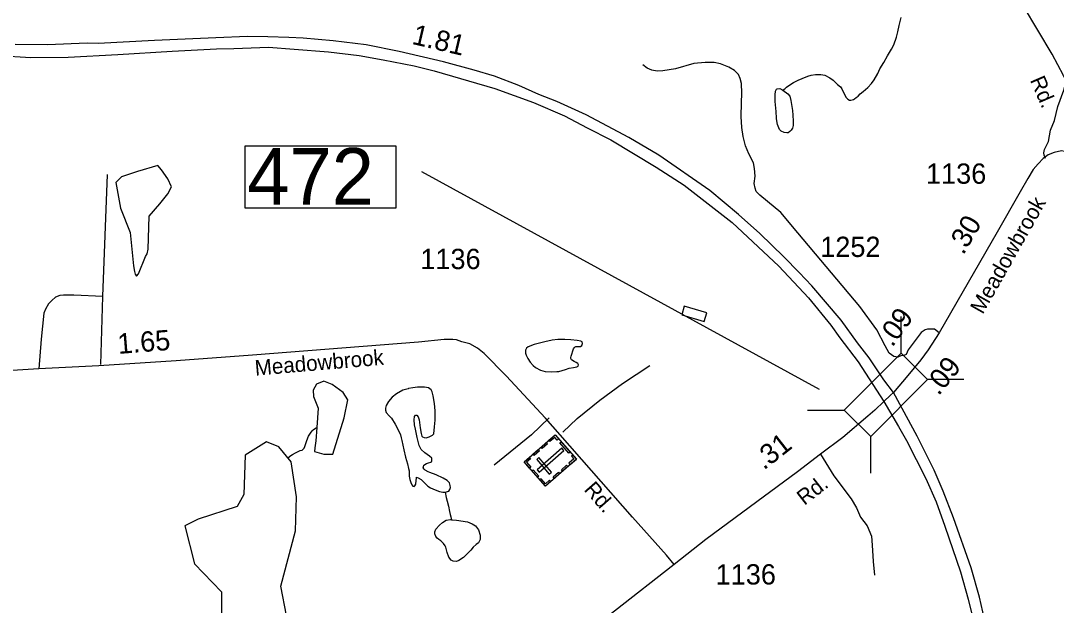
# Model space of a CAD drawing. Extents: x 2082433 to 2279600, y 546599 to 755198.
# Drawn here: x 2167630 to 2174018, y 570928 to 574532 of the extents above; entities that cross this region are included whole.
import ezdxf

# ---------------------------------------------------------------- set-up
doc = ezdxf.new("R2010")
doc.units = 0
for name, color, linetype in [('Exist Cultural Cemetery CELL', 7, 'Continuous'), ('Exist Hydrographic Creek Single Shore', 7, 'Continuous'), ('Exist Hydrographic Pond Under 1500 Sq Ft', 7, 'Continuous'), ('Exist Road Non-System Type 51', 7, 'Continuous'), ('Exist Road Primary Interstate Divided Center Attributed', 7, 'Continuous'), ('Exist Road Primary Interstate Mileage Hundredths English Label', 7, 'Continuous'), ('Exist Road Secondary Mileage Hundredths English Label', 7, 'Continuous'), ('Exist Road Secondary Structure Standard Bridge CELL', 7, 'Continuous'), ('Exist Road Secondary Structure Standard Bridge Number Label', 7, 'Continuous'), ('Exist Road Secondary Type 41 Attributed', 7, 'Continuous'), ('Exist Road Secondary Type 51 Attributed', 7, 'Continuous'), ('Exist Road Secondary Type 51 Label', 7, 'Continuous'), ('Exist Road Secondary Type 51 Number Label', 7, 'Continuous')]:
    doc.layers.add(name, color=color, linetype=linetype)

msp = doc.modelspace()

# ---------------------------------------------------------------- linework, layer by layer
at = {"layer": 'Exist Cultural Cemetery CELL'}
for points in [[(2170866.5, 571661.8), (2170735.3, 571811.6), (2170926.8, 571979.4), (2171058, 571829.7)], [(2170948.6, 571954.5), (2170940, 571946.9), (2170925.5, 571963.4), (2170895.1, 571936.8), (2170887.7, 571945.2), (2170926.8, 571979.4)], [(2170816.7, 571763.1), (2170829, 571749.1), (2170981.5, 571882.7), (2170969.2, 571896.8)], [(2170879.9, 571923.2), (2170847.3, 571894.7), (2170839.8, 571903.2), (2170872.4, 571931.8)], [(2171011.5, 571865.3), (2170955.6, 571929.1), (2170964.1, 571936.6), (2171020.1, 571872.8)], [(2170767.8, 571840.2), (2170775.3, 571831.7), (2170751.1, 571810.4), (2170777.8, 571779.9), (2170769.5, 571772.6), (2170735.3, 571811.6)], [(2170830.3, 571879.8), (2170797.7, 571851.2), (2170790.2, 571859.8), (2170822.8, 571888.3)], [(2170890.8, 571737.4), (2170904.8, 571749.7), (2170827.2, 571838.2), (2170813.2, 571825.9)], [(2171036.2, 571854.5), (2171027.5, 571846.9), (2171042, 571830.4), (2171011.6, 571803.7), (2171019, 571795.4), (2171058, 571829.6)], [(2170817.7, 571717.6), (2170783.5, 571756.5), (2170792.1, 571764), (2170826.3, 571725.1)], [(2171005.4, 571783.5), (2170972.8, 571755), (2170965.3, 571763.5), (2170997.9, 571792.1)], [(2170899.1, 571690.4), (2170891.6, 571698.9), (2170867.4, 571677.7), (2170840.6, 571708.2), (2170832.3, 571700.9), (2170866.5, 571661.8)], [(2170954.8, 571739.2), (2170922.3, 571710.7), (2170914.8, 571719.3), (2170947.3, 571747.8)]]:
    msp.add_lwpolyline(points, close=True, dxfattribs=at)
at = {"layer": 'Exist Hydrographic Creek Single Shore'}
for points in [[(2172331.6, 574103.4), (2172340, 574109.5), (2172345.8, 574113.5), (2172353.3, 574121.6), (2172367.5, 574131.7), (2172397.6, 574151.9), (2172425.5, 574165.9), (2172451.4, 574176.2), (2172485.6, 574190.1), (2172505.3, 574196.4), (2172532.8, 574200.4), (2172566.8, 574200.5), (2172590.8, 574196.9), (2172621.4, 574178.9), (2172641.2, 574165), (2172669.5, 574139.2), (2172687.4, 574123.5), (2172695.6, 574111.3), (2172707.9, 574085.5), (2172721.8, 574059.5), (2172732.3, 574047.8), (2172742.3, 574041.8), (2172752, 574042), (2172768, 574045.6), (2172773.7, 574050), (2172783.5, 574057.9), (2172795.9, 574067.8), (2172807.7, 574080.2), (2172827.8, 574096.2), (2172855.7, 574120.4), (2172879.3, 574144.4), (2172895.3, 574166.7), (2172917.2, 574206.4), (2172930.8, 574234.7), (2172954.6, 574275), (2172978.1, 574314.8), (2173002.1, 574357), (2173015.9, 574383.3), (2173033.7, 574431.3), (2173041.5, 574463.4), (2173049.1, 574503.2), (2173061, 574551.3)], [(2169277.5, 571836.3), (2169297.3, 571851), (2169307.7, 571857.1), (2169325.5, 571867.4), (2169341.7, 571875.5), (2169353.2, 571881.5), (2169365.5, 571885.3), (2169375.4, 571893.5), (2169379.3, 571897.4), (2169383.2, 571907.8), (2169395.1, 571943.7), (2169404.5, 571969.8), (2169416.8, 571989.9), (2169428.5, 572003.9), (2169434.6, 572009.9), (2169448.6, 572020), (2169456.8, 572025.1)], [(2170248.7, 571624.5), (2170254.8, 571592.8), (2170261, 571570.7), (2170269.2, 571538.7), (2170275.4, 571506.9), (2170279.2, 571486.9), (2170283.3, 571472.9), (2170287.4, 571454.8)]]:
    msp.add_lwpolyline(points, dxfattribs=at)
at = {"layer": 'Exist Hydrographic Pond Under 1500 Sq Ft'}
for points in [[(2172292.9, 573931.3), (2172290.4, 573973), (2172284.2, 574033.2), (2172284, 574074.9), (2172286.1, 574097), (2172291.8, 574109.1), (2172295.9, 574112.9), (2172313.8, 574113.4), (2172331.6, 574103.4)], [(2172331.6, 574103.4), (2172361.6, 574081.5), (2172373.9, 574065.8), (2172380.2, 574039.8), (2172390.7, 573977.7), (2172392.5, 573949.9), (2172394.6, 573911.9), (2172395, 573885.8), (2172390.9, 573869.8), (2172383.1, 573857.6), (2172375.3, 573849.9), (2172363.4, 573841.5), (2172355.2, 573841.5), (2172339.4, 573843.5), (2172321.2, 573851.6), (2172310.9, 573861.2), (2172299, 573891.4), (2172293.1, 573927.2), (2172292.9, 573931.3)], [(2171861.9, 572730.4), (2171723.7, 572771.5), (2171707.9, 572719.6), (2171845.9, 572678.4), (2171861.9, 572730.4)], [(2170943.2, 572566.2), (2170909, 572562.1), (2170863, 572551.6), (2170797.4, 572535.1), (2170761.5, 572521.1), (2170751.1, 572513), (2170743.3, 572501.2), (2170743.7, 572483.2), (2170747.8, 572469.2), (2170757.8, 572449), (2170773.8, 572427.2), (2170791.9, 572405.4), (2170806, 572393.5), (2170836.2, 572377.6), (2170866.3, 572369.8), (2170905.9, 572367.9), (2170938.3, 572370.3), (2170950.2, 572370.1), (2170990, 572382.3), (2171013.7, 572390.5), (2171039.6, 572394.7), (2171059.9, 572398.9), (2171069.9, 572402.7), (2171071.6, 572411), (2171067.9, 572418.8), (2171055.8, 572424.7), (2171043.5, 572430.6), (2171027.3, 572440.8), (2171023.6, 572448.7), (2171023.8, 572454.7), (2171025.4, 572464.6), (2171039.6, 572508.7), (2171045.5, 572516.7), (2171051.3, 572520.7), (2171055, 572522.6), (2171069.1, 572522.9), (2171083.1, 572522.8), (2171090.8, 572528.9), (2171094.9, 572542.9), (2171093.1, 572552.9), (2171084.9, 572557), (2171063, 572560.7), (2171023, 572564.7), (2170987.1, 572566.5), (2170956.7, 572566.2), (2170943.2, 572566.2)], [(2169456.8, 572025.1), (2169451.6, 571941.4), (2169445.4, 571898.1), (2169443.3, 571875.4), (2169500.6, 571860.4), (2169554.7, 571858.9), (2169624.8, 572083.5), (2169647.2, 572194.1), (2169618.6, 572240.1), (2169550.6, 572289.5), (2169499, 572310.1), (2169455.7, 572291.6), (2169435.1, 572254.5), (2169437.1, 572215.4), (2169464.6, 572142.6), (2169456.8, 572025.1)], [(2170019.2, 572263), (2169987.3, 572254.9), (2169947.5, 572232.5), (2169921.2, 572210.5), (2169899.5, 572184.6), (2169885.5, 572160.3), (2169880, 572144.2), (2169879.8, 572130.4), (2169883.9, 572116.4), (2169903.8, 572096.3), (2169918.2, 572082.4), (2169940.3, 572044.6), (2169960.8, 572006.6), (2169972.3, 571978.9), (2169977, 571960.8), (2169980.7, 571944.8), (2169993.2, 571887), (2170003.2, 571841.3), (2170015.6, 571799.3), (2170021.9, 571771.1), (2170025.8, 571757.1), (2170026.2, 571723.4), (2170030.1, 571703.4), (2170036.5, 571685.4), (2170042.2, 571671.5), (2170044.1, 571667.6), (2170048.6, 571663.3), (2170056.2, 571661.3), (2170062.1, 571663.6), (2170068.5, 571675.7), (2170070.3, 571697.7), (2170071.9, 571711.7), (2170071.9, 571717.7), (2170082, 571713.8), (2170099.8, 571703.8), (2170110.1, 571693.7), (2170130.4, 571672), (2170142.3, 571662.1), (2170158.5, 571651.9), (2170186.6, 571640.4), (2170212.6, 571630.4), (2170234.5, 571624.6), (2170248.7, 571624.5)], [(2170248.7, 571624.5), (2170270.4, 571632.6), (2170276.4, 571642.7), (2170282.1, 571654.8), (2170280.3, 571666.8), (2170274.5, 571682.6), (2170259.8, 571696.6), (2170236, 571712.4), (2170193.9, 571732.2), (2170153.8, 571745.9), (2170143.7, 571749.9), (2170125.7, 571761.9), (2170119.9, 571767.6), (2170113.6, 571775.9), (2170113.8, 571781.6), (2170117.5, 571791.9), (2170133.7, 571801.7), (2170145.3, 571806), (2170159.7, 571809.9), (2170163.4, 571812.2), (2170165.2, 571818), (2170165.4, 571834.2), (2170151.1, 571848.1), (2170123.4, 571867.7), (2170101.3, 571887.7), (2170089, 571913.5), (2170076.5, 571961.6), (2170066, 572013.4), (2170060, 572041.5), (2170057.8, 572071.4), (2170059.8, 572091.4), (2170066, 572099.4), (2170074, 572099.4), (2170082, 572089.3), (2170087.9, 572071.4), (2170094.3, 572021.8), (2170100.4, 571987.6), (2170104.5, 571971.5), (2170108.2, 571965.7), (2170118.7, 571961.7), (2170130.6, 571959.9), (2170150.3, 571965.8), (2170170.8, 571976.1), (2170178.4, 571985.9), (2170182.5, 572027.9), (2170185.9, 572069.9), (2170185.9, 572127.9), (2170183.5, 572172.1), (2170175.3, 572220), (2170169.1, 572244), (2170163, 572255.9), (2170144.9, 572267.9), (2170120.9, 572273.6), (2170077.1, 572273.3), (2170049.2, 572269), (2170022.9, 572264.9), (2170019.2, 572263)], [(2169146.7, 570436.9), (2169313.7, 570463.1), (2169387.7, 570504.2), (2169429.7, 570582.1), (2169411.7, 570687.4), (2169269.6, 570864.2), (2169235.7, 571045.3), (2169324.7, 571387.9), (2169331.7, 571597.7), (2169297.7, 571811.6), (2169221.6, 571904.9), (2169146.7, 571936), (2169013.7, 571853.4), (2169006.7, 571610.8), (2168965.7, 571536.2), (2168724.7, 571459.1), (2168641.7, 571418.1), (2168701.6, 571184), (2168868.7, 571010.1), (2168869.7, 570803.4), (2169079.7, 570536.7), (2169071.7, 570504), (2169146.7, 570436.9)], [(2170287.4, 571454.8), (2170317.4, 571453.1), (2170385.5, 571443.2), (2170415.6, 571429.8), (2170435.7, 571417.8), (2170453.7, 571393.6), (2170463.8, 571360), (2170464.2, 571334), (2170454.6, 571314), (2170440.2, 571302), (2170422.2, 571285.7), (2170406.4, 571267.7), (2170360.9, 571223.5), (2170332.6, 571205.1), (2170318.8, 571199), (2170298.7, 571200.9), (2170285, 571207), (2170270.8, 571225), (2170260.6, 571252.9), (2170252.2, 571286.6), (2170248.1, 571294.9), (2170238, 571308.6), (2170222, 571324.8), (2170210.1, 571334.3), (2170198.3, 571342.2), (2170190, 571352.4), (2170184.3, 571368.2), (2170183.7, 571380.5), (2170191.9, 571398.3), (2170213.2, 571422.6), (2170231.7, 571438.5), (2170255.3, 571452.8), (2170281.5, 571456.9), (2170287.4, 571454.8)]]:
    msp.add_lwpolyline(points, dxfattribs=at)
msp.add_lwpolyline([(2168350.1, 573601.6), (2168250.9, 573568.6), (2168217.8, 573535.5), (2168245.4, 573375.9), (2168306, 573227.3), (2168326.4, 573021), (2168331.3, 572986.3), (2168336.3, 572968.7), (2168344.6, 572957.5), (2168356.1, 572972), (2168399.7, 573078.6), (2168410.7, 573095.8), (2168416.2, 573122.7), (2168421.7, 573326.4), (2168487.9, 573403.4), (2168537.5, 573464), (2168559.5, 573508), (2168537.5, 573557.6), (2168498.9, 573612.6), (2168476.8, 573640.1)], close=True, dxfattribs=at)
at = {"layer": 'Exist Road Non-System Type 51'}
for p, q in [((2168136.7, 572830.8), (2168166.3, 573584.6)), ((2168124.2, 572413), (2168136.7, 572830.8))]:
    msp.add_line(p, q, dxfattribs=at)
for points in [[(2172961.8, 572527.9), (2172912, 572626.4), (2172806.8, 572770.8), (2172424.6, 573225), (2172319.3, 573349.1), (2172236.5, 573417.6), (2172188.7, 573456.4), (2172168, 573479.7), (2172160.3, 573499), (2172155.1, 573527.5), (2172160.3, 573574), (2172157.1, 573621.8), (2172150.6, 573656.7), (2172122.2, 573711), (2172101.5, 573760.1), (2172086, 573818.3), (2172078.9, 573872.6), (2172073.7, 573941.1), (2172076.3, 574025.1), (2172079.5, 574085.9), (2172076.9, 574145.3), (2172067.9, 574176.3), (2172057.5, 574200.9), (2172034.3, 574224.2), (2171999.4, 574246.1), (2171947.7, 574265.5), (2171907.6, 574274.6), (2171852, 574274.6), (2171783.5, 574268.1), (2171669.8, 574234.5), (2171590.3, 574222.9), (2171555.4, 574221.6), (2171523.1, 574226.7), (2171494.6, 574239.7), (2171467.5, 574259.1)], [(2173952.5, 573681.7), (2173942.9, 573703.6), (2173941.6, 573717.9), (2173946.7, 573737.3), (2173970, 573786.4), (2173983.4, 573857), (2174006.7, 573917.7), (2174027.3, 574003.9), (2174064.7, 574104.1), (2174079.1, 574157.7)], [(2168136.7, 572830.8), (2167958.1, 572839.8), (2167893, 572839.8), (2167871.3, 572837.2), (2167844.6, 572827), (2167821.6, 572807.9), (2167802.4, 572787.5), (2167782, 572753), (2167771.8, 572728.8), (2167755.2, 572568), (2167742.5, 572386.8)], [(2170973.7, 571995.1), (2171061.8, 572080.6), (2171202.1, 572192.9), (2171342.5, 572296.2), (2171511.5, 572406)], [(2170889.5, 572083.2), (2170781.7, 571979.8), (2170550.8, 571792.3)], [(2172564.7, 571860.6), (2172645.9, 571725.4), (2172752.2, 571584.3), (2172785.1, 571528.2), (2172810.2, 571472.2), (2172850.8, 571418.1), (2172877.8, 571354.3), (2172883.6, 571298.3), (2172889.4, 571197.8), (2172897.1, 571114.7)]]:
    msp.add_lwpolyline(points, dxfattribs=at)
at = {"layer": 'Exist Road Primary Interstate Divided Center Attributed'}
for points in [[(2173013.9, 572239.1), (2172953.6, 572317.5), (2172864.7, 572454.3), (2172791.5, 572546.1), (2172691.1, 572685.7), (2172511.3, 572898), (2172432.9, 572980.2), (2172337.3, 573075.8), (2172190, 573219.3), (2172058.1, 573337.9), (2171880.2, 573485.1), (2171565.6, 573703.2), (2171382, 573812.2), (2171118, 573951.8), (2170937.3, 574034), (2170826.4, 574078), (2170702.1, 574131.6), (2170553.2, 574190.5), (2170427.9, 574228), (2170237.3, 574278.9), (2169964.9, 574342.7), (2169760.6, 574384), (2169558, 574407.3), (2169371.6, 574423.4), (2169283.8, 574428.8), (2169154.8, 574432.4), (2169029.3, 574434.2), (2168834, 574427), (2168455.8, 574410.9), (2168108.1, 574391.2), (2168039.1, 574392.6), (2167794.4, 574384), (2167595.5, 574385.8)], [(2167491.5, 574316.7), (2167692.3, 574304.2), (2167922, 574307.2), (2168230, 574323.9), (2168565.1, 574343.6), (2168837.5, 574358), (2168945.1, 574361.6), (2169158.4, 574368.7), (2169317.9, 574356.2), (2169529.4, 574340.1), (2169717.6, 574316.7), (2169866.3, 574291.6), (2170058.1, 574254), (2170179.9, 574223.4), (2170554.8, 574114.4), (2170792.6, 574027.3), (2170984.5, 573944.6), (2171123.8, 573871.5), (2171271, 573796.9), (2171549.6, 573628.3), (2171723.4, 573517.1), (2172019.1, 573288.6), (2172306.7, 573018.5), (2172490.3, 572823.4), (2172628, 572655.1), (2172683.5, 572577.6), (2172796.3, 572428.4), (2172955.5, 572183.6)], [(2173821.5, 568373.8), (2173775.1, 568662.6), (2173748.3, 568898.8), (2173734.4, 569117.8), (2173729.6, 569281.3), (2173714.8, 569592.1), (2173698.1, 569954.5), (2173670.4, 570277.8), (2173640.7, 570512.1), (2173596.2, 570751.1), (2173545.1, 570978.7), (2173493.4, 571158.5), (2173383.5, 571466.4), (2173321.3, 571631.9), (2173265.9, 571761), (2173159.2, 571971.3), (2173013.9, 572239.1)], [(2172955.5, 572183.6), (2173045.4, 572030.6), (2173095.2, 571944.6), (2173213.3, 571710.3), (2173278.3, 571564.9), (2173330.9, 571415.7), (2173426.5, 571134.6), (2173474.3, 570966.3), (2173519.7, 570781.7), (2173554.2, 570602.9), (2173578.6, 570474.8), (2173604.4, 570240.5), (2173629.2, 569882.8), (2173644.1, 569527.1), (2173668.4, 569094.8), (2173690.9, 568796.5), (2173710, 568608.1), (2173742.1, 568366.2)]]:
    msp.add_lwpolyline(points, dxfattribs=at)
at = {"layer": 'Exist Road Secondary Structure Standard Bridge CELL'}
for p, q in [((2173061.4, 572482.1), (2173060.9, 572708.4)), ((2173221.8, 572322.4), (2173448.1, 572322.9)), ((2172484.5, 572131), (2172710.8, 572131.5)), ((2172875.4, 571741.7), (2172874.9, 571968.1))]:
    msp.add_line(p, q, dxfattribs=at)
msp.add_lwpolyline([(2172710.8, 572131.5), (2173060.6, 572482.8), (2173224.7, 572319.4), (2172874.9, 571968.1)], close=True, dxfattribs=at)
at = {"layer": 'Exist Road Secondary Structure Standard Bridge Number Label'}
msp.add_line((2172557.9, 572259.2), (2170103.9, 573600.6), dxfattribs=at)
msp.add_lwpolyline([(2169015.5, 573761.4), (2169944.5, 573761.4), (2169944.5, 573377.3), (2169015.5, 573377.3)], close=True, dxfattribs=at)
at = {"layer": 'Exist Road Secondary Type 41 Attributed'}
msp.add_lwpolyline([(2173296.5, 572607.3), (2173267.2, 572629.4), (2173251, 572631), (2173232.6, 572629.4), (2173224.4, 572629.4), (2173210.4, 572625.4), (2173185.5, 572609.2), (2173159.7, 572577.6), (2173105.2, 572502.1), (2173091.6, 572474.1), (2173077, 572468.4), (2173060.1, 572465.3), (2173041.1, 572458.1), (2173017.2, 572461.9), (2172988.5, 572483), (2172961.8, 572527.9)], dxfattribs=at)
at = {"layer": 'Exist Road Secondary Type 51 Attributed'}
for points in [[(2174255.1, 573650.6), (2174184.5, 573885), (2174139.5, 574014.9), (2174118.2, 574073.6), (2174087.6, 574152.6), (2174062.2, 574195), (2173992.5, 574325), (2173815.8, 574620.7), (2173724, 574787.2), (2173678.2, 574878.9), (2173633.1, 574977.5), (2173555, 575166.9), (2173463.2, 575390.3), (2173247.5, 575934), (2173148.1, 576181.2)], [(2174255.1, 573650.6), (2174124.1, 573708.9), (2174086.8, 573722.3), (2174050.5, 573729.9), (2174005.5, 573719.4), (2173968.2, 573704.1), (2173936.7, 573682.1), (2173906.1, 573650.6), (2173876.4, 573614.2), (2173842, 573558.8), (2173795.2, 573477.5), (2173654.1, 573227.9), (2173296.5, 572607.3)], [(2173296.5, 572607.3), (2173227.1, 572502.1), (2173183.1, 572440.9), (2173102.8, 572344.3), (2173013.9, 572239.1)], [(2171661.4, 571179.1), (2171614.6, 571236.2), (2171403.1, 571471), (2170957.8, 571979.1), (2170868.4, 572082), (2170624.2, 572342.1), (2170489, 572479.6), (2170447.9, 572513.3), (2170401.1, 572539.5), (2170350.6, 572552.6), (2170317.9, 572564.2), (2170296.2, 572566.9), (2170242.1, 572566.9), (2170083.5, 572549.8), (2169059.9, 572470.3), (2168588.4, 572435.6), (2168111.2, 572404.8), (2167742.5, 572386.8), (2166985.6, 572339)], [(2173013.9, 572239.1), (2172995.7, 572222.8), (2172955.5, 572183.6)], [(2172955.5, 572183.6), (2172899.1, 572132), (2172856.1, 572093.7), (2172701.1, 571963.3), (2172564.7, 571860.6), (2172421.7, 571750.5), (2172170.2, 571566), (2171856.1, 571333.6), (2171661.4, 571179.1)], [(2171661.4, 571179.1), (2171293.7, 570891), (2171034.5, 570687.9), (2170848.3, 570546.7), (2170714.5, 570438.1), (2170639.7, 570368.9), (2170572.8, 570296.8), (2170524.1, 570222), (2170462.4, 570111.6), (2170426.4, 570014.3), (2170403, 569911.4), (2170384.3, 569798.2), (2170371.6, 569610.1), (2170373.5, 569455.7), (2170368.8, 569291.1), (2170362.3, 568985.1), (2170345.4, 568311.5), (2170336.5, 567934.4)]]:
    msp.add_lwpolyline(points, dxfattribs=at)

# ---------------------------------------------------------------- texts
at = {"layer": 'Exist Road Primary Interstate Mileage Hundredths English Label'}
msp.add_text('1.81', height=125, rotation=346.79905, dxfattribs=at).set_placement((2170037.8, 574389.8))
at = {"layer": 'Exist Road Secondary Mileage Hundredths English Label'}
for s, rotation, p in [('.30', 59.7114, (2173444.8, 573083.1)), ('.09', 54.28926, (2173007.1, 572514.8)), ('1.65', 4.49529, (2168232.3, 572477.4)), ('.09', 51.08902, (2173292.1, 572215.4)), ('.31', 37.97422, (2172214.4, 571758.4))]:
    msp.add_text(s, height=125, rotation=rotation, dxfattribs=at).set_placement(p)
at = {"layer": 'Exist Road Secondary Structure Standard Bridge Number Label'}
msp.add_text('472', height=350, rotation=360, dxfattribs=at).set_placement((2169028, 573397.1))
at = {"layer": 'Exist Road Secondary Type 51 Label'}
for s, rotation, p in [('Rd.', 293.39076, (2173854.7, 574166.2)), ('Meadowbrook', 60.51932, (2173564.3, 572717.4)), ('Meadowbrook', 4.87637, (2169077.8, 572343.4)), ('Rd.', 37.88102, (2172464.4, 571540.6)), ('Rd.', 311.23125, (2171100.2, 571639))]:
    msp.add_text(s, height=95, rotation=rotation, dxfattribs=at).set_placement(p)
at = {"layer": 'Exist Road Secondary Type 51 Number Label'}
for s, p in [('1136', (2173214.6, 573526.9)), ('1252', (2172562.2, 573075.5)), ('1136', (2170095.2, 573000.7)), ('1136', (2171916.9, 571056.2))]:
    msp.add_text(s, height=125, dxfattribs=at).set_placement(p)

doc.saveas('drawing.dxf')
